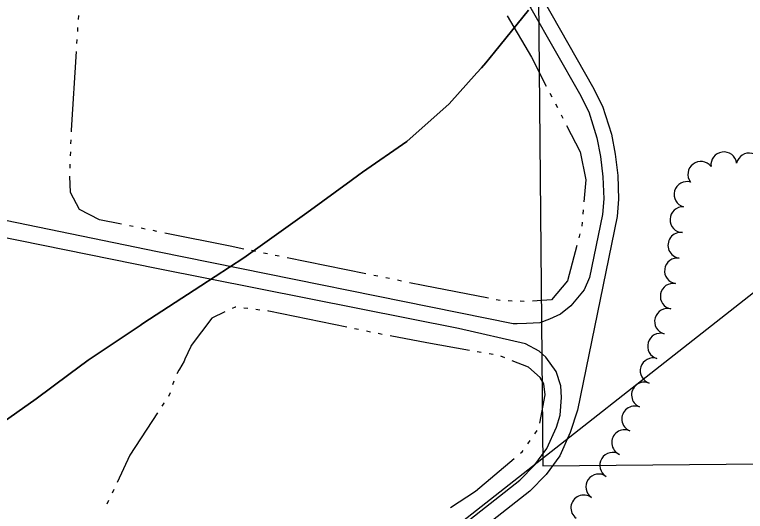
# Model space of a CAD drawing. Extents: x -25029 to 2274964, y -81170 to 687028.
# Drawn here: x -5752 to -5184, y -64679 to -64293 of the extents above; entities that cross this region are included whole.
import ezdxf

# ---------------------------------------------------------------- set-up
doc = ezdxf.new("R2010")
doc.units = 0
for name, color, linetype in [('81911BEA - RW_X_Fee_RW', 7, 'Continuous'), ('Default', 7, 'Continuous'), ('DV_X_Corp_Line', 7, 'Continuous'), ('ROAD', 7, 'Continuous'), ('ROAD-NAME', 7, 'Continuous'), ('TREES', 7, 'Continuous'), ('WATER', 7, 'Continuous')]:
    doc.layers.add(name, color=color, linetype=linetype)

msp = doc.modelspace()

# ---------------------------------------------------------------- linework, layer by layer
at = {"layer": '81911BEA - RW_X_Fee_RW'}
msp.add_line((-5082.62, -64434.57), (-5781.27, -64983.58), dxfattribs=at)
at = {"layer": 'Default'}
for p, q in [((-5352.63, -63512.37), (-5341.52, -64643.99)), ((-5341.52, -64643.99), (-3903.84, -64629.88))]:
    msp.add_line(p, q, dxfattribs=at)
at = {"layer": 'DV_X_Corp_Line'}
for p, q in [((-5379.15, -64322.7), (-5352.79, -64290.06)), ((-5379.15, -64322.7), (-5352.79, -64290.06)), ((-5352.79, -64290.06), (-5379.15, -64322.7)), ((-5352.79, -64290.06), (-5379.15, -64322.7)), ((-5385.79, -64330.93), (-5379.15, -64322.7)), ((-5385.79, -64330.93), (-5379.15, -64322.7)), ((-5379.15, -64322.7), (-5385.79, -64330.93)), ((-5379.15, -64322.7), (-5385.79, -64330.93)), ((-5389.36, -64334.9), (-5385.79, -64330.93)), ((-5389.36, -64334.9), (-5385.79, -64330.93)), ((-5385.79, -64330.93), (-5389.36, -64334.9)), ((-5385.79, -64330.93), (-5389.36, -64334.9)), ((-5392.76, -64338.69), (-5389.36, -64334.9)), ((-5392.76, -64338.69), (-5389.36, -64334.9)), ((-5389.36, -64334.9), (-5392.76, -64338.69)), ((-5389.36, -64334.9), (-5392.76, -64338.69)), ((-5414.39, -64362.79), (-5392.76, -64338.69)), ((-5414.39, -64362.79), (-5392.76, -64338.69)), ((-5392.76, -64338.69), (-5414.39, -64362.79)), ((-5392.76, -64338.69), (-5414.39, -64362.79)), ((-5447.23, -64392.09), (-5414.39, -64362.79)), ((-5447.23, -64392.09), (-5414.39, -64362.79)), ((-5414.39, -64362.79), (-5447.23, -64392.09)), ((-5414.39, -64362.79), (-5447.23, -64392.09)), ((-5481.74, -64415.97), (-5447.23, -64392.09)), ((-5481.74, -64415.97), (-5447.23, -64392.09)), ((-5447.23, -64392.09), (-5481.74, -64415.97)), ((-5447.23, -64392.09), (-5481.74, -64415.97)), ((-5484.5, -64418), (-5481.74, -64415.97)), ((-5484.5, -64418), (-5481.74, -64415.97)), ((-5481.74, -64415.97), (-5484.5, -64418)), ((-5481.74, -64415.97), (-5484.5, -64418)), ((-5524.82, -64447.57), (-5490.54, -64422.42)), ((-5524.82, -64447.57), (-5490.54, -64422.42)), ((-5490.54, -64422.42), (-5524.82, -64447.57)), ((-5490.54, -64422.42), (-5524.82, -64447.57)), ((-5490.54, -64422.42), (-5484.5, -64418)), ((-5490.54, -64422.42), (-5484.5, -64418)), ((-5484.5, -64418), (-5490.54, -64422.42)), ((-5484.5, -64418), (-5490.54, -64422.42)), ((-5573.72, -64482.32), (-5524.82, -64447.57)), ((-5573.72, -64482.32), (-5524.82, -64447.57)), ((-5524.82, -64447.57), (-5573.72, -64482.32)), ((-5524.82, -64447.57), (-5573.72, -64482.32)), ((-5607.09, -64504.07), (-5573.72, -64482.32)), ((-5607.09, -64504.07), (-5573.72, -64482.32)), ((-5573.72, -64482.32), (-5607.09, -64504.07)), ((-5573.72, -64482.32), (-5607.09, -64504.07)), ((-5652.1, -64533.46), (-5607.09, -64504.07)), ((-5652.1, -64533.46), (-5607.09, -64504.07)), ((-5607.09, -64504.07), (-5652.1, -64533.46)), ((-5607.09, -64504.07), (-5652.1, -64533.46)), ((-5694.76, -64561.98), (-5654.23, -64534.85)), ((-5694.76, -64561.98), (-5654.23, -64534.85)), ((-5654.23, -64534.85), (-5694.76, -64561.98)), ((-5654.23, -64534.85), (-5694.76, -64561.98)), ((-5654.23, -64534.85), (-5652.1, -64533.46)), ((-5654.23, -64534.85), (-5652.1, -64533.46)), ((-5652.1, -64533.46), (-5654.23, -64534.85)), ((-5652.1, -64533.46), (-5654.23, -64534.85)), ((-5709.58, -64572.96), (-5694.76, -64561.98)), ((-5709.58, -64572.96), (-5694.76, -64561.98)), ((-5694.76, -64561.98), (-5709.58, -64572.96)), ((-5694.76, -64561.98), (-5709.58, -64572.96)), ((-5735.1, -64591.87), (-5709.58, -64572.96)), ((-5735.1, -64591.87), (-5709.58, -64572.96)), ((-5709.58, -64572.96), (-5735.1, -64591.87)), ((-5709.58, -64572.96), (-5735.1, -64591.87)), ((-5765.77, -64613.48), (-5735.1, -64591.87)), ((-5765.77, -64613.48), (-5735.1, -64591.87)), ((-5735.1, -64591.87), (-5765.77, -64613.48)), ((-5735.1, -64591.87), (-5765.77, -64613.48))]:
    msp.add_line(p, q, dxfattribs=at)
at = {"layer": 'ROAD'}
for points in [[(-5673.35, -63698.75), (-5657.02, -63721.05), (-5578.11, -63857.8), (-5502.56, -63994.27), (-5409.82, -64161.17), (-5340.96, -64282.78), (-5302.94, -64349.23), (-5295.16, -64364.73), (-5288.37, -64386.3), (-5285.35, -64401.86), (-5283.4, -64418.52), (-5282.73, -64436.81), (-5283.85, -64450.37), (-5314.71, -64600.69), (-5320.33, -64618.09), (-5328.54, -64636.18), (-5339.08, -64650.73), (-5351.69, -64663.56), (-5395.11, -64697.82), (-5469.69, -64748.36)], [(-5640.87, -64477.74), (-5911.12, -64421.99), (-5930.63, -64412.95), (-5952.18, -64368.54), (-5923.57, -64219.24), (-5915.29, -64187.31), (-5910.16, -64177.45), (-5906.54, -64173.05), (-5899.48, -64167.78), (-5890.35, -64163.69), (-5875.13, -64163.74), (-5870.19, -64164.51), (-5690.5, -64200.58), (-5652.1, -64208.47)], [(-5652.1, -64208.47), (-5483.7, -64243.81), (-5381.29, -64263.49), (-5375.08, -64266.33), (-5366.34, -64271.85), (-5356.01, -64279.6), (-5350.98, -64288.49), (-5313.1, -64354.68), (-5305.87, -64369.07), (-5299.56, -64389.14), (-5296.75, -64403.63), (-5294.9, -64419.4), (-5294.27, -64436.55), (-5295.28, -64448.73), (-5305.33, -64497.68), (-5309.54, -64507.36), (-5319.78, -64519.62), (-5327.92, -64526.23), (-5336.54, -64530.02), (-5343.87, -64532.94), (-5354.37, -64533.29), (-5361.62, -64533.71), (-5364.76, -64533.53), (-5640.87, -64477.74)], [(-5401.92, -64688.51), (-5359.4, -64654.97), (-5347.9, -64643.27), (-5338.56, -64630.36), (-5331.09, -64613.93), (-5328.07, -64604.55), (-5327.08, -64590.99), (-5327.63, -64581.68), (-5331.24, -64570.79), (-5339.4, -64559.63), (-5344.55, -64554.83), (-5355.14, -64549.11), (-5407.18, -64537.34), (-5640.32, -64491.05), (-5891.83, -64440.01)]]:
    msp.add_lwpolyline(points, dxfattribs=at)
at = {"layer": 'TREES'}
for centre, start, end in [((-5201.05, -64410.17), 7.6129, 187.6129), ((-5181.39, -64411.04), 347.2683, 167.2683), ((-5218.94, -64417.52), 37.0724, 217.0724), ((-5229.65, -64433.17), 74.1448, 254.1448), ((-5232.82, -64452.78), 87.5241, 267.5241), ((-5234.47, -64472.69), 83.0203, 263.0203), ((-5237.09, -64492.52), 81.913, 261.913), ((-5240.34, -64512.25), 79.3729, 259.3729), ((-5244.81, -64531.73), 74.7633, 254.7633), ((-5250.23, -64550.98), 73.7742, 253.7742), ((-5255.99, -64570.13), 72.753, 252.753), ((-5262.72, -64588.94), 67.8959, 247.8959), ((-5270.25, -64607.47), 67.8959, 247.8959), ((-5278.08, -64625.87), 65.9982, 245.9982), ((-5287.34, -64643.55), 58.7164, 238.7164), ((-5298.23, -64660.32), 55.2768, 235.2768), ((-5309.84, -64676.6), 53.7104, 233.7104)]:
    msp.add_arc(centre, 10, start, end, dxfattribs=at)
at = {"layer": 'WATER'}
for p, q in [((-5702.22, -64297.23), (-5702.02, -64294.12)), ((-5702.81, -64306.59), (-5702.61, -64303.47)), ((-5703.4, -64315.95), (-5703.2, -64312.83)), ((-5336.08, -64354.6), (-5334.64, -64357.37)), ((-5331.77, -64362.92), (-5330.33, -64365.7)), ((-5327.46, -64371.25), (-5326.03, -64374.03)), ((-5708.01, -64393.93), (-5707.91, -64390.81)), ((-5708.34, -64403.3), (-5708.23, -64400.18)), ((-5708.67, -64412.67), (-5708.56, -64409.55)), ((-5310.26, -64445.24), (-5310.53, -64448.35)), ((-5659.62, -64458.18), (-5662.68, -64457.56)), ((-5311.07, -64454.58), (-5311.34, -64457.69)), ((-5650.43, -64460.04), (-5653.5, -64459.42)), ((-5641.24, -64461.9), (-5644.31, -64461.28)), ((-5312.91, -64463.74), (-5313.71, -64466.76)), ((-5564.67, -64477.41), (-5567.74, -64476.79)), ((-5555.49, -64479.28), (-5558.55, -64478.66)), ((-5546.3, -64481.15), (-5549.36, -64480.52)), ((-5478.93, -64494.84), (-5540.18, -64482.39)), ((-5469.74, -64496.7), (-5472.8, -64496.08)), ((-5460.55, -64498.57), (-5463.62, -64497.95)), ((-5451.37, -64500.44), (-5454.43, -64499.82)), ((-5374.72, -64515.57), (-5377.79, -64514.97)), ((-5365.36, -64515.92), (-5368.48, -64515.84)), ((-5355.99, -64516.18), (-5359.11, -64516.1)), ((-5570.59, -64521.86), (-5573.69, -64521.51)), ((-5561.27, -64522.91), (-5564.38, -64522.56)), ((-5484.68, -64538.18), (-5487.74, -64537.54)), ((-5475.49, -64540.02), (-5478.56, -64539.43)), ((-5466.29, -64541.81), (-5469.35, -64541.21)), ((-5389.45, -64555.92), (-5392.53, -64555.38)), ((-5380.21, -64557.54), (-5383.29, -64557)), ((-5371.21, -64559.97), (-5374.11, -64558.81)), ((-5628.22, -64578.18), (-5629.22, -64581.14)), ((-5631, -64587.12), (-5632.22, -64590)), ((-5347.92, -64619.13), (-5346.13, -64616.58)), ((-5353.32, -64626.8), (-5351.52, -64624.25)), ((-5674.79, -64662.44), (-5676.11, -64665.27)), ((-5678.76, -64670.93), (-5680.08, -64673.76))]:
    msp.add_line(p, q, dxfattribs=at)
for points in [[(-5369.2, -64294.37), (-5350.54, -64326.63), (-5338.95, -64349.04)], [(-5707.69, -64384.56), (-5707.64, -64383.22), (-5703.79, -64322.18)], [(-5323.16, -64379.58), (-5312.59, -64400.01), (-5308.24, -64421.78), (-5309.73, -64439.01)], [(-5668.81, -64456.32), (-5685.87, -64452.87), (-5701.42, -64444.79), (-5708.26, -64431.73), (-5708.87, -64418.92)], [(-5573.86, -64475.54), (-5584.46, -64473.39), (-5635.12, -64463.14)], [(-5315.31, -64472.8), (-5322.55, -64500.13), (-5334.99, -64515.06), (-5349.75, -64516.15)], [(-5383.92, -64513.77), (-5434.53, -64503.86), (-5445.24, -64501.68)], [(-5588.45, -64524.4), (-5598.53, -64529.16), (-5614.57, -64550.51), (-5614.82, -64551.16), (-5619.67, -64561.2), (-5620.19, -64562.61), (-5623.69, -64568.83), (-5624.22, -64569.71), (-5625.73, -64572.46)], [(-5579.9, -64520.8), (-5580.65, -64520.72), (-5582.8, -64521.73)], [(-5493.86, -64536.27), (-5554.32, -64523.7), (-5555.06, -64523.62)], [(-5398.68, -64554.3), (-5431.63, -64548.52), (-5460.15, -64543)], [(-5343.99, -64610.84), (-5339.74, -64588.74), (-5340.73, -64580.3), (-5343.71, -64575.33), (-5352.65, -64567.39), (-5365.41, -64562.29)], [(-5635.7, -64595.02), (-5635.97, -64595.27), (-5637.48, -64597.58)], [(-5640.89, -64602.82), (-5662.23, -64635.6), (-5672.14, -64656.78)], [(-5359.06, -64634.15), (-5357.62, -64632.93), (-5356.91, -64631.92)], [(-5413.3, -64676.18), (-5393.88, -64663.71), (-5363.82, -64638.2)]]:
    msp.add_lwpolyline(points, dxfattribs=at)

# ---------------------------------------------------------------- texts
at = {"layer": 'ROAD-NAME'}
msp.add_text('OLD OHIO CANAL', height=15, rotation=301.9409, dxfattribs=at).set_placement((-5244.1, -64157.01))

doc.saveas('drawing.dxf')
